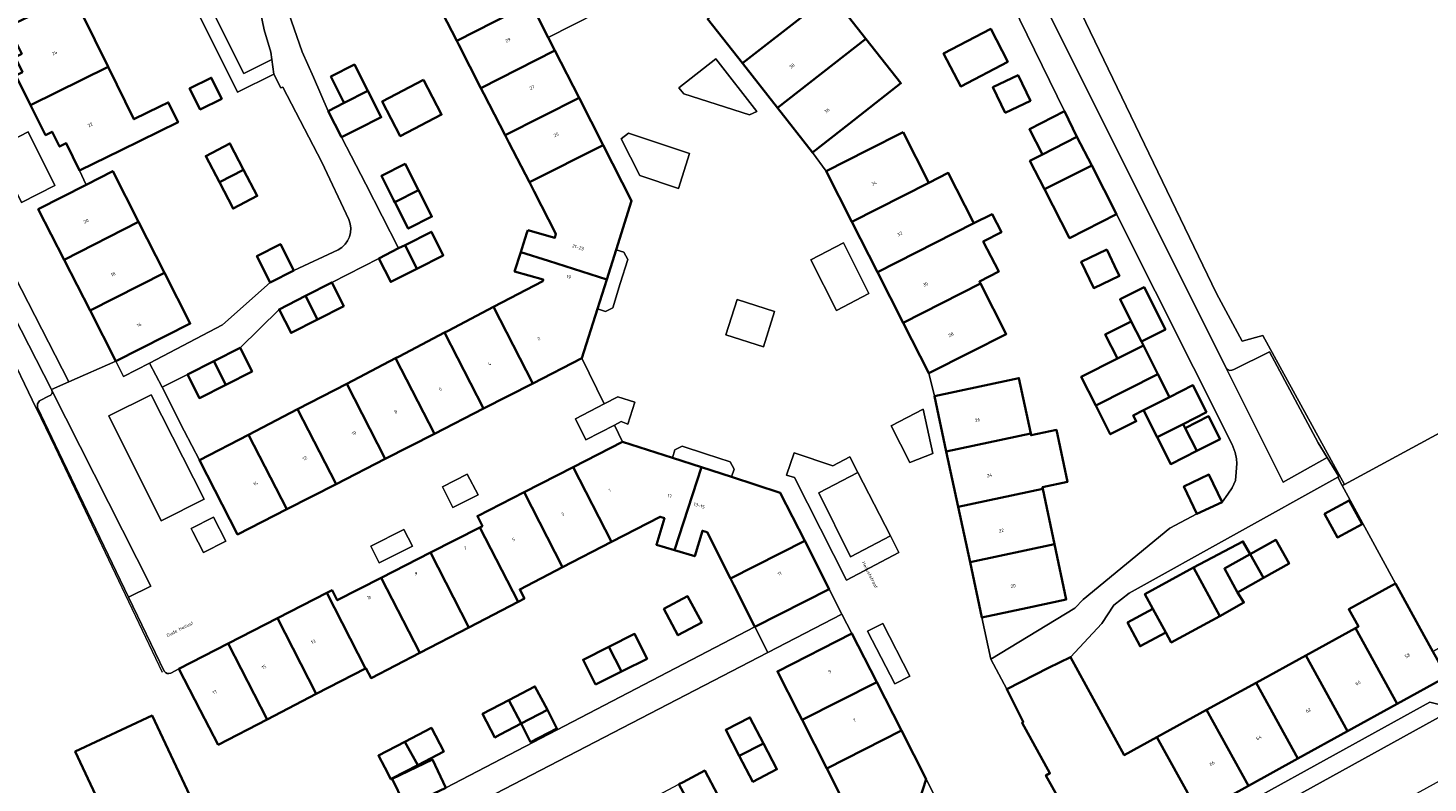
# Model space of a CAD drawing. Header units: metres. Extents: x 197700 to 204338, y 317132 to 325229.
# Tile 286 of 656: x 200407 to 200557, y 318964 to 319046. Entities that reach past the tile are written whole.
import ezdxf
from ezdxf.enums import TextEntityAlignment as Align

# ---------------------------------------------------------------- set-up
doc = ezdxf.new("R2010")
doc.units = ezdxf.units.M
for name, color, linetype, lineweight in [('B-WE-GR-BEPLANTING_CULTUUR_BODEMBEDEKKER-GV', 90, 'Continuous', 18), ('B-WE-GR-BEPLANTING_CULTUUR_BOSPLANTSOEN-GV', 90, 'Continuous', 18), ('B-WE-GR-BEPLANTING_CULTUUR_HEESTERS-GV', 90, 'Continuous', 18), ('B-WE-GR-BEPLANTING_CULTUUR_ROOS-GV', 90, 'Continuous', 18), ('B-WE-IE-TERREINAFSCHEIDING_KUNSTMATIG_HEKWERK-G', 20, 'IE-TERREINAFSCHEIDING-KUNSTMATIG', 18), ('B-WE-OG-BEBOUWING-GV', 7, 'Continuous', 35), ('B-WE-OG-BEBOUWING-T18', 10, 'Continuous', 18), ('B-WE-OG-TERREIN_CULTUURSCHEIDING-GV', 7, 'Continuous', 18), ('B-WE-OG-TERREIN_ERF-GV', 7, 'Continuous', 18), ('B-WE-OG-TOPOGRAFIE-T18', 10, 'Continuous', 18), ('B-WE-VH-VERHARDING_ASFALT-GV', 252, 'Continuous', 18), ('B-WE-VH-VERHARDING_BETONSTRAATSTEEN-GV', 252, 'Continuous', 18), ('B-WE-VH-VERHARDING_OPEN-GV', 252, 'Continuous', 18), ('B-WE-VH-VERHARDING_TEGEL-GV', 252, 'Continuous', 18)]:
    doc.layers.add(name, color=color, linetype=linetype, lineweight=lineweight)
doc.styles.add('NLCS-ISO-M200-T18', font='NLCS-ISO.ttf', dxfattribs={"height": 0.36})
doc.linetypes.add('IE-TERREINAFSCHEIDING-KUNSTMATIG', pattern='A,4,[82,NLCS.SHX,S=0.75,R=90,X=0,Y=0],4,-2', length=10)

msp = doc.modelspace()

# ---------------------------------------------------------------- linework, layer by layer
at = {"layer": 'B-WE-GR-BEPLANTING_CULTUUR_BODEMBEDEKKER-GV'}
for points in [[(200481.712, 319012.627), (200485.745, 319011.336), (200486.956, 319015.121), (200482.923, 319016.412)], [(200444.422, 318988.065), (200447.989, 318989.869), (200447.086, 318991.654), (200443.519, 318989.85)]]:
    msp.add_lwpolyline(points, close=True, dxfattribs=at)
at = {"layer": 'B-WE-GR-BEPLANTING_CULTUUR_BOSPLANTSOEN-GV'}
msp.add_lwpolyline([(200409.171, 319006.714), (200396.86, 319030.732), (200394.422, 319035.486), (200393.418, 319037.446), (200393.396, 319037.49), (200392.529, 319039.244), (200387.717, 319048.976), (200386.717, 319048.51), (200396.322, 319027.905), (200398.029, 319024.243), (200404.199, 319011.667), (200407.523, 319004.73), (200407.674, 319004.802), (200407.653, 319005.191), (200407.901, 319005.494), (200408.941, 319006.05)], dxfattribs=at)
for points in [[(200408.941, 319006.05, 0.423899), (200409.223, 319006.612)], [(200409.223, 319006.612, 0.0625606), (200409.171, 319006.714)]]:
    msp.add_lwpolyline(points, format="xyb", dxfattribs=at)
at = {"layer": 'B-WE-GR-BEPLANTING_CULTUUR_HEESTERS-GV'}
for points in [[(200415.67, 319107.29), (200414.719, 319106.822), (200414.684, 319106.704), (200414.702, 319106.554), (200416.58, 319102.494), (200416.533, 319102.301), (200416.253, 319101.922), (200401.632, 319094.841), (200401.442, 319094.877), (200401.137, 319094.972), (200429.187, 319038.725), (200433.087, 319040.661), (200433.078, 319040.679), (200432.881, 319042.234)], [(200432.881, 319042.234), (200429.861, 319040.734), (200424.745, 319050.994), (200423.643, 319050.784), (200422.836, 319054.82), (200403.305, 319093.985), (200419.705, 319101.926), (200418.483, 319106.858)]]:
    msp.add_lwpolyline(points, dxfattribs=at)
for points in [[(200476.66, 319039.186), (200477.191, 319038.532), (200484.267, 319036.288), (200485.038, 319036.632), (200480.618, 319042.309)], [(200472.463, 319029.745), (200476.633, 319028.344), (200477.785, 319032.121), (200471.244, 319034.316), (200470.461, 319033.695)], [(200469.73, 319002.904), (200470.454, 319003.275), (200471.176, 319003.01), (200471.926, 319005.374), (200470.1, 319005.932), (200468.626, 319005.169), (200465.53, 319003.565), (200466.647, 319001.325)], [(200501.507, 318998.877), (200503.965, 318999.842), (200502.954, 319004.609), (200499.481, 319002.822)], [(200495.924, 318997.784), (200495.061, 318999.471), (200493.225, 318998.511), (200489.052, 318999.909), (200488.245, 318997.525), (200489.082, 318997.245), (200494.699, 318986.2), (200500.321, 318989.19), (200499.41, 318990.97), (200495.131, 318988.71), (200491.717, 318995.596)], [(200455.055, 318995.394), (200453.902, 318997.631), (200451.23, 318996.26), (200452.343, 318994.012)], [(200498.6, 318981.545), (200496.965, 318980.705), (200499.881, 318975.032), (200501.516, 318975.873)]]:
    msp.add_lwpolyline(points, close=True, dxfattribs=at)
at = {"layer": 'B-WE-GR-BEPLANTING_CULTUUR_ROOS-GV'}
msp.add_lwpolyline([(200424.381, 318991.406), (200425.527, 318989.199), (200427.91, 318990.402), (200426.607, 318992.972), (200424.189, 318991.78)], close=True, dxfattribs=at)
at = {"layer": 'B-WE-IE-TERREINAFSCHEIDING_KUNSTMATIG_HEKWERK-G'}
for points in [[(200396.322, 319027.905), (200398.029, 319024.243), (200404.199, 319011.667), (200407.523, 319004.73)], [(200548.255, 318996.509), (200571.341, 319009.038)], [(200407.523, 319004.73), (200409.521, 319000.561), (200421.066, 318976.307)], [(200547.548, 318997.304), (200548.025, 318996.384)], [(200548.025, 318996.384), (200548.255, 318996.509)], [(200548.025, 318996.384), (200553.741, 318985.843)]]:
    msp.add_lwpolyline(points, dxfattribs=at)
at = {"layer": 'B-WE-OG-BEBOUWING-GV'}
for points in [[(200453.641, 319051.123), (200450.152, 319049.345), (200452.762, 319044.258), (200460.733, 319048.32), (200458.138, 319053.414)], [(200479.752, 319046.638), (200483.515, 319041.834), (200490.74, 319047.493), (200487.01, 319052.321)], [(200415.018, 319050.91), (200406.777, 319046.885), (200404.525, 319045.784), (200405.982, 319042.861), (200405.251, 319042.501), (200406.055, 319040.882), (200405.334, 319040.535), (200406.93, 319037.332), (200415.255, 319041.456), (200412.389, 319047.274), (200415.19, 319048.653), (200415.947, 319049.026)], [(200487.277, 319037.03), (200496.784, 319044.473), (200493.027, 319049.251), (200492.799, 319049.07), (200492.781, 319049.092), (200490.74, 319047.493), (200483.515, 319041.834)], [(200455.371, 319039.172), (200463.328, 319043.227), (200462.614, 319044.627), (200460.733, 319048.32), (200452.762, 319044.258), (200452.985, 319043.823)], [(200496.784, 319044.473), (200487.277, 319037.03), (200491.04, 319032.226), (200494.976, 319035.309), (200498.358, 319037.958), (200500.549, 319039.685)], [(200512.051, 319041.991), (200510.201, 319045.539), (200505.131, 319042.895), (200506.981, 319039.348)], [(200457.981, 319034.086), (200465.923, 319038.133), (200463.328, 319043.227), (200455.371, 319039.172), (200455.683, 319038.564)], [(200415.255, 319041.456), (200406.93, 319037.332), (200408.537, 319034.107), (200409.244, 319034.46), (200410.046, 319032.866), (200410.751, 319033.242), (200412.197, 319030.298), (200416.685, 319032.502), (200422.785, 319035.497), (200421.732, 319037.634), (200420.834, 319037.192), (200418.034, 319035.813)], [(200443.202, 319038.863), (200441.765, 319041.693), (200439.224, 319040.403), (200440.53, 319037.83), (200440.66, 319037.573)], [(200427.488, 319038.026), (200426.356, 319040.289), (200424.036, 319039.129), (200425.167, 319036.866)], [(200449.177, 319040.045), (200444.745, 319037.733), (200446.694, 319033.997), (200451.126, 319036.31)], [(200511.763, 319036.506), (200514.465, 319037.798), (200513.15, 319040.547), (200510.448, 319039.255)], [(200442.097, 319034.743), (200444.638, 319036.033), (200443.202, 319038.863), (200440.66, 319037.573), (200438.943, 319036.701), (200440.38, 319033.871)], [(200465.923, 319038.133), (200457.981, 319034.086), (200458.382, 319033.305), (200460.576, 319029.028), (200468.518, 319033.04)], [(200515.762, 319032.019), (200519.482, 319033.923), (200518.138, 319036.677), (200514.372, 319034.736)], [(200500.772, 319034.425), (200496.961, 319032.488), (200492.503, 319030.222), (200495.268, 319024.783), (200503.56, 319028.973)], [(200515.984, 319028.294), (200521.067, 319030.826), (200519.482, 319033.923), (200515.762, 319032.019), (200514.427, 319031.336)], [(200427.232, 319029.026), (200429.841, 319030.382), (200428.373, 319033.208), (200425.764, 319031.852)], [(200460.408, 319023.869), (200460.319, 319023.595), (200459.757, 319021.855), (200459.649, 319021.523), (200462.621, 319020.561), (200468.913, 319018.576), (200469.915, 319021.751), (200471.581, 319027.028), (200468.518, 319033.04), (200460.576, 319029.028), (200461.08, 319028.045), (200463.43, 319023.465), (200463.317, 319023.059)], [(200448.653, 319028.172), (200447.209, 319031.013), (200444.669, 319029.722), (200446.013, 319027.078), (200446.114, 319026.88)], [(200521.067, 319030.826), (200515.984, 319028.294), (200518.683, 319023.019), (200523.738, 319025.606)], [(200410.531, 319020.678), (200418.538, 319024.764), (200415.762, 319030.227), (200412.9, 319028.766), (200407.746, 319026.136)], [(200429.841, 319030.382), (200427.232, 319029.026), (200428.7, 319026.201), (200431.309, 319027.556)], [(200498.032, 319019.345), (200508.401, 319024.615), (200508.318, 319024.778), (200505.63, 319030.032), (200503.56, 319028.973), (200495.268, 319024.783)], [(200448.653, 319028.172), (200446.114, 319026.88), (200447.558, 319024.039), (200450.098, 319025.33)], [(200508.401, 319024.615), (200498.032, 319019.345), (200500.797, 319013.906), (200509.096, 319018.125), (200508.982, 319018.349), (200511.062, 319019.412), (200509.406, 319022.65), (200511.357, 319023.648), (200510.352, 319025.613)], [(200418.538, 319024.764), (200410.531, 319020.678), (200413.317, 319015.22), (200421.313, 319019.301)], [(200447.204, 319022.274), (200448.49, 319019.731), (200451.321, 319021.161), (200450.036, 319023.705)], [(200432.711, 319018.239), (200435.237, 319019.519), (200433.791, 319022.374), (200431.264, 319021.094)], [(200444.373, 319020.843), (200445.658, 319018.3), (200448.49, 319019.731), (200447.204, 319022.274), (200446.512, 319021.924)], [(200458.97, 319019.425), (200462.065, 319018.564), (200462.012, 319018.372), (200456.727, 319015.61), (200460.941, 319007.375), (200466.232, 319010.083), (200467.911, 319015.401), (200468.913, 319018.576), (200462.621, 319020.561), (200459.649, 319021.523)], [(200522.681, 319021.786), (200519.937, 319020.471), (200521.295, 319017.636), (200524.04, 319018.952), (200523.807, 319019.439)], [(200421.313, 319019.301), (200413.317, 319015.22), (200416.102, 319009.762), (200424.1, 319013.815)], [(200436.486, 319016.803), (200437.784, 319014.266), (200440.616, 319015.714), (200439.318, 319018.252)], [(200509.096, 319018.125), (200500.797, 319013.906), (200503.561, 319008.468), (200508.018, 319010.734), (200511.874, 319012.695)], [(200525.316, 319014.056), (200526.411, 319011.891), (200528.999, 319013.197), (200526.698, 319017.747), (200524.111, 319016.439)], [(200437.784, 319014.266), (200436.486, 319016.803), (200433.655, 319015.355), (200434.953, 319012.818)], [(200455.65, 319004.668), (200460.941, 319007.375), (200456.727, 319015.61), (200451.845, 319013.058), (200451.46, 319012.857)], [(200446.193, 319010.104), (200450.359, 319001.961), (200455.65, 319004.668), (200451.46, 319012.857), (200446.558, 319010.295)], [(200523.836, 319010.067), (200526.621, 319011.474), (200526.411, 319011.891), (200525.316, 319014.056), (200522.532, 319012.648)], [(200526.621, 319011.474), (200523.836, 319010.067), (200519.936, 319008.096), (200521.5, 319005.001), (200528.185, 319008.379)], [(200427.919, 319007.232), (200426.627, 319009.772), (200423.802, 319008.336), (200425.094, 319005.795)], [(200426.627, 319009.772), (200427.919, 319007.232), (200430.744, 319008.668), (200429.452, 319011.208)], [(200446.193, 319010.104), (200440.925, 319007.351), (200445.069, 318999.254), (200450.359, 319001.961)], [(200529.436, 319005.903), (200528.185, 319008.379), (200521.5, 319005.001), (200523.064, 319001.906), (200525.852, 319003.315), (200525.535, 319003.943), (200526.628, 319004.496)], [(200440.925, 319007.351), (200435.653, 319004.607), (200439.778, 318996.546), (200445.069, 318999.254)], [(200514.509, 319001.994), (200513.242, 319007.95), (200509.04, 319007.048), (200504.146, 319005.998), (200505.425, 319000.044)], [(200533.419, 319004.28), (200531.955, 319007.176), (200529.436, 319005.903), (200526.628, 319004.496), (200528.096, 319001.59), (200530.9, 319003.007)], [(200434.487, 318993.839), (200439.778, 318996.546), (200435.653, 319004.607), (200430.381, 319001.864)], [(200531.117, 319002.576), (200532.364, 319000.11), (200534.883, 319001.383), (200533.637, 319003.849)], [(200514.509, 319001.994), (200505.425, 319000.044), (200506.703, 318994.09), (200515.793, 318996.042), (200515.759, 318996.203), (200518.456, 318996.777), (200517.266, 319002.375), (200514.551, 319001.798)], [(200530.9, 319003.007), (200528.096, 319001.59), (200529.56, 318998.693), (200532.364, 319000.11), (200531.117, 319002.576)], [(200434.487, 318993.839), (200430.381, 319001.864), (200425.09, 318999.11), (200429.197, 318991.132)], [(200469.425, 318990.336), (200474.631, 318993.034), (200475.111, 318992.875), (200474.246, 318990.022), (200476.203, 318989.429), (200479.089, 318998.361), (200475.966, 318999.37), (200470.608, 319001.101), (200465.306, 318998.384)], [(200464.137, 318987.596), (200469.425, 318990.336), (200465.306, 318998.384), (200460.005, 318995.668)], [(200490.195, 318990.433), (200487.571, 318995.62), (200482.335, 318997.312), (200479.089, 318998.361), (200476.203, 318989.429), (200478.365, 318988.773), (200479.198, 318991.521), (200479.694, 318991.356), (200482.198, 318986.388)], [(200535.084, 318994.617), (200533.683, 318997.569), (200530.991, 318996.292), (200532.392, 318993.339)], [(200460.052, 318984.223), (200459.539, 318985.213), (200464.137, 318987.596), (200460.005, 318995.668), (200454.988, 318993.097), (200455.535, 318992.029), (200455.252, 318991.884), (200459.357, 318983.863)], [(200517.06, 318990.085), (200515.793, 318996.042), (200506.703, 318994.09), (200507.982, 318988.136)], [(200550.145, 318992.246), (200548.758, 318994.783), (200546.112, 318993.336), (200547.499, 318990.8)], [(200455.252, 318991.884), (200449.948, 318989.173), (200454.068, 318981.122), (200459.357, 318983.863)], [(200482.198, 318986.388), (200482.567, 318985.655), (200484.828, 318981.195), (200492.819, 318985.247), (200490.195, 318990.433)], [(200532.015, 318987.587), (200534.862, 318982.334), (200537.448, 318983.792), (200536.766, 318984.893), (200535.336, 318987.451), (200538.104, 318988.999), (200537.332, 318990.382)], [(200539.534, 318986.44), (200542.303, 318987.988), (200540.873, 318990.547), (200538.104, 318988.999)], [(200448.779, 318978.381), (200454.068, 318981.122), (200449.948, 318989.173), (200444.644, 318986.461)], [(200509.261, 318982.182), (200514.149, 318983.232), (200518.327, 318984.13), (200517.06, 318990.085), (200507.982, 318988.136)], [(200536.766, 318984.893), (200539.534, 318986.44), (200538.104, 318988.999), (200535.336, 318987.451)], [(200529.039, 318980.589), (200529.631, 318979.498), (200534.862, 318982.334), (200532.015, 318987.587), (200526.793, 318984.701), (200527.653, 318983.115)], [(200438.79, 318984.826), (200442.95, 318976.699), (200443.004, 318976.727), (200443.551, 318975.672), (200448.779, 318978.381), (200444.644, 318986.461), (200439.914, 318984.042), (200439.362, 318985.119)], [(200556.841, 318980.221), (200553.741, 318985.843), (200548.721, 318983.083), (200549.75, 318981.211), (200549.434, 318981.037), (200553.921, 318972.902), (200559.255, 318975.843), (200557.776, 318978.525)], [(200442.95, 318976.699), (200438.79, 318984.826), (200433.489, 318982.11), (200437.662, 318973.957)], [(200479.123, 318981.641), (200477.605, 318984.477), (200475.044, 318983.107), (200476.562, 318980.271)], [(200529.039, 318980.589), (200527.653, 318983.115), (200524.934, 318981.641), (200526.279, 318979.093)], [(200432.374, 318971.216), (200437.662, 318973.957), (200433.489, 318982.11), (200428.189, 318979.394)], [(200470.633, 318976.443), (200473.242, 318977.753), (200471.9, 318980.425), (200469.132, 318979.036), (200470.474, 318976.363)], [(200489.527, 318971.938), (200489.916, 318971.17), (200497.938, 318975.245), (200495.279, 318980.481), (200487.257, 318976.393)], [(200549.434, 318981.037), (200544.097, 318978.104), (200548.587, 318969.961), (200553.921, 318972.902)], [(200427.09, 318968.476), (200432.374, 318971.216), (200428.189, 318979.394), (200422.888, 318976.678), (200425.168, 318972.228)], [(200467.706, 318974.973), (200470.474, 318976.363), (200469.132, 318979.036), (200466.364, 318977.646)], [(200521.52, 318956.543), (200531.945, 318962.302), (200528.084, 318969.303), (200524.572, 318967.373), (200518.768, 318977.932), (200516.43, 318976.753), (200511.931, 318974.483), (200513.709, 318970.958), (200513.585, 318970.848), (200516.572, 318965.427), (200516.141, 318965.189), (200517.497, 318962.747), (200517.932, 318963.005)], [(200544.097, 318978.104), (200538.759, 318975.17), (200543.254, 318967.02), (200548.587, 318969.961)], [(200500.598, 318970.009), (200497.938, 318975.245), (200489.916, 318971.17), (200492.572, 318965.934)], [(200538.759, 318975.17), (200533.421, 318972.236), (200537.92, 318964.079), (200543.254, 318967.02)], [(200462.512, 318972.235), (200461.183, 318974.779), (200458.362, 318973.306), (200459.69, 318970.762)], [(200459.69, 318970.762), (200458.362, 318973.306), (200455.541, 318971.833), (200456.869, 318969.289), (200457.45, 318969.592)], [(200462.512, 318972.235), (200459.69, 318970.762), (200460.715, 318968.783), (200463.549, 318970.251)], [(200528.084, 318969.303), (200531.945, 318962.302), (200532.587, 318961.138), (200537.92, 318964.079), (200533.421, 318972.236)], [(200411.733, 318967.755), (200417.217, 318956.085), (200425.475, 318959.966), (200419.992, 318971.635)], [(200485.755, 318968.643), (200484.302, 318971.431), (200481.709, 318970.081), (200483.162, 318967.292)], [(200448.59, 318966.304), (200451.372, 318967.76), (200450.04, 318970.303), (200447.194, 318968.812)], [(200503.257, 318964.774), (200500.598, 318970.009), (200492.572, 318965.934), (200495.102, 318960.947), (200495.025, 318960.698), (200492.308, 318961.562), (200491.553, 318959.185), (200500.505, 318956.284), (200501.602, 318959.667)], [(200448.59, 318966.304), (200447.194, 318968.812), (200444.348, 318967.322), (200445.013, 318966.051), (200445.679, 318964.78), (200445.801, 318964.843)], [(200485.755, 318968.643), (200483.162, 318967.292), (200484.615, 318964.503), (200487.208, 318965.855)], [(200447.263, 318961.803), (200451.584, 318963.866), (200450.14, 318966.889), (200445.815, 318964.816), (200447.061, 318962.225)], [(200478.073, 318961.598), (200480.843, 318963.063), (200479.443, 318965.711), (200477.115, 318964.479), (200476.672, 318964.245)]]:
    msp.add_lwpolyline(points, close=True, dxfattribs=at)
at = {"layer": 'B-WE-OG-TERREIN_CULTUURSCHEIDING-GV'}
for points in [[(200594.118, 319034.19), (200590.833, 319048.212), (200588.854, 319056.549), (200588.718, 319056.517), (200560.536, 319049.973), (200559.312, 319055.005), (200558.594, 319058.003), (200535.512, 319052.708), (200535.053, 319053.907), (200527.061, 319074.801), (200524.653, 319081.097), (200507.947, 319072.648), (200507.821, 319072.436), (200534.477, 319017.058), (200537.267, 319011.938), (200539.483, 319012.524), (200548.255, 318996.509), (200571.341, 319009.038), (200566.565, 319018.381), (200564.207, 319022.994), (200564.174, 319023.126), (200593.918, 319034.116)], [(200424.745, 319050.994), (200429.861, 319040.734), (200432.881, 319042.234), (200432.78, 319043.028), (200432.06, 319045.422), (200430.765, 319051.699), (200430.535, 319052.005), (200430.158, 319052.066), (200428.738, 319051.756)]]:
    msp.add_lwpolyline(points, close=True, dxfattribs=at)
at = {"layer": 'B-WE-OG-TERREIN_ERF-GV'}
for points in [[(200441.165, 319025.024), (200438.25, 319031.199), (200434.054, 319039.278), (200433.842, 319039.199), (200433.087, 319040.661), (200429.187, 319038.725), (200401.137, 319094.972), (200399.19, 319099.185), (200399.055, 319099.118), (200396.544, 319104.213), (200409.675, 319110.708), (200408.419, 319113.266), (200411.287, 319114.674), (200412.542, 319112.116), (200415, 319113.294), (200410.876, 319121.773), (200406.38, 319119.579)], [(200548.255, 318996.509), (200539.483, 319012.524), (200537.267, 319011.938), (200534.477, 319017.058), (200507.821, 319072.436), (200506.519, 319070.239), (200506.475, 319069.488), (200506.46, 319068.971), (200506.557, 319068.279), (200509.986, 319060.182), (200535.55, 319008.959)], [(200493.027, 319049.251), (200496.784, 319044.473), (200500.549, 319039.685), (200498.358, 319037.958), (200494.976, 319035.309), (200491.04, 319032.226), (200492.503, 319030.222), (200496.961, 319032.488), (200500.772, 319034.425), (200503.56, 319028.973), (200505.63, 319030.032), (200508.318, 319024.778), (200508.401, 319024.615), (200510.352, 319025.613), (200511.357, 319023.648), (200509.406, 319022.65), (200511.062, 319019.412), (200508.982, 319018.349), (200509.096, 319018.125), (200511.874, 319012.695), (200508.018, 319010.734), (200503.561, 319008.468), (200504.146, 319005.998), (200509.04, 319007.048), (200513.242, 319007.95), (200514.509, 319001.994), (200514.551, 319001.798), (200517.266, 319002.375), (200518.456, 318996.777), (200515.759, 318996.203), (200515.793, 318996.042), (200517.06, 318990.085), (200518.327, 318984.13), (200514.149, 318983.232), (200509.261, 318982.182), (200510.205, 318977.688), (200519.245, 318983.204), (200520.131, 318984.138), (200529.461, 318991.815), (200532.392, 318993.339), (200530.991, 318996.292), (200533.683, 318997.569), (200535.084, 318994.617), (200535.727, 318995.48), (200536.169, 318996.145), (200536.519, 318996.929), (200536.605, 318997.838), (200536.662, 318998.751), (200536.655, 318999.253), (200536.506, 318999.93), (200536.167, 319000.791), (200523.738, 319025.606), (200518.683, 319023.019), (200515.984, 319028.294), (200514.427, 319031.336), (200515.762, 319032.019), (200514.372, 319034.736), (200518.138, 319036.677), (200510.092, 319053.164)], [(200434.435, 319048.022), (200436.154, 319043.057), (200437.367, 319040.34), (200438.943, 319036.701), (200440.66, 319037.573), (200440.53, 319037.83), (200439.224, 319040.403), (200441.765, 319041.693), (200443.202, 319038.863), (200444.638, 319036.033), (200442.097, 319034.743), (200440.38, 319033.871), (200442.971, 319028.827), (200446.512, 319021.924), (200447.204, 319022.274), (200450.036, 319023.705), (200451.321, 319021.161), (200448.49, 319019.731), (200445.658, 319018.3), (200444.373, 319020.843), (200439.318, 319018.252), (200440.616, 319015.714), (200437.784, 319014.266), (200434.953, 319012.818), (200433.655, 319015.355), (200429.452, 319011.208), (200430.744, 319008.668), (200427.919, 319007.232), (200425.094, 319005.795), (200423.802, 319008.336), (200421.068, 319006.969), (200423.429, 319002.282), (200425.09, 318999.11), (200430.381, 319001.864), (200435.653, 319004.607), (200440.925, 319007.351), (200446.193, 319010.104), (200446.558, 319010.295), (200451.46, 319012.857), (200451.845, 319013.058), (200456.727, 319015.61), (200462.012, 319018.372), (200462.065, 319018.564), (200458.97, 319019.425), (200459.649, 319021.523), (200459.757, 319021.855), (200460.319, 319023.595), (200460.408, 319023.869), (200463.317, 319023.059), (200463.43, 319023.465), (200461.08, 319028.045), (200460.576, 319029.028), (200458.382, 319033.305), (200457.981, 319034.086), (200455.683, 319038.564), (200455.371, 319039.172), (200452.985, 319043.823), (200452.762, 319044.258), (200450.152, 319049.345)], [(200412.389, 319047.274), (200415.255, 319041.456), (200418.034, 319035.813), (200420.834, 319037.192), (200421.732, 319037.634), (200422.785, 319035.497), (200416.685, 319032.502), (200412.197, 319030.298), (200412.9, 319028.766), (200415.762, 319030.227), (200418.538, 319024.764), (200421.313, 319019.301), (200424.1, 319013.815), (200416.102, 319009.762), (200416.913, 319008.123), (200419.712, 319009.57), (200427.581, 319013.698), (200432.711, 319018.239), (200431.264, 319021.094), (200433.791, 319022.374), (200435.237, 319019.519), (200440.009, 319021.753)], [(200421.288, 318976.411), (200417.464, 318984.386), (200409.976, 319000), (200407.674, 319004.802), (200407.523, 319004.73), (200404.199, 319011.667)], [(200536.344, 319008.874), (200540.197, 319010.798), (200545.439, 319000.992), (200546.408, 318999.392), (200547.64, 318997.355), (200547.548, 318997.304), (200548.025, 318996.384), (200548.255, 318996.509)], [(200447.061, 318962.225), (200445.815, 318964.816), (200450.14, 318966.889), (200451.584, 318963.866), (200484.828, 318981.195), (200482.567, 318985.655), (200482.198, 318986.388), (200479.694, 318991.356), (200479.198, 318991.521), (200478.365, 318988.773), (200476.203, 318989.429), (200474.246, 318990.022), (200475.111, 318992.875), (200474.631, 318993.034), (200469.425, 318990.336), (200464.137, 318987.596), (200459.539, 318985.213), (200460.052, 318984.223), (200459.357, 318983.863), (200454.068, 318981.122), (200448.779, 318978.381), (200443.551, 318975.672), (200443.004, 318976.727), (200442.95, 318976.699), (200437.662, 318973.957), (200432.374, 318971.216), (200427.09, 318968.476), (200425.168, 318972.228), (200422.888, 318976.678), (200421.998, 318976.204)], [(200495.102, 318960.947), (200492.572, 318965.934), (200489.916, 318971.17), (200489.527, 318971.938), (200487.257, 318976.393), (200495.279, 318980.481), (200494.193, 318982.559), (200486.231, 318978.426), (200435.38, 318952.035)]]:
    msp.add_lwpolyline(points, dxfattribs=at)
for points in [[(200512.051, 319041.991), (200506.981, 319039.348), (200505.131, 319042.895), (200510.201, 319045.539)], [(200427.488, 319038.026), (200425.167, 319036.866), (200424.036, 319039.129), (200426.356, 319040.289)], [(200449.177, 319040.045), (200451.126, 319036.31), (200446.694, 319033.997), (200444.745, 319037.733)], [(200511.763, 319036.506), (200510.448, 319039.255), (200513.15, 319040.547), (200514.465, 319037.798)], [(200427.232, 319029.026), (200425.764, 319031.852), (200428.373, 319033.208), (200429.841, 319030.382), (200431.309, 319027.556), (200428.7, 319026.201)], [(200444.669, 319029.722), (200447.209, 319031.013), (200448.653, 319028.172), (200450.098, 319025.33), (200447.558, 319024.039), (200446.114, 319026.88), (200446.013, 319027.078)], [(200469.915, 319021.751), (200468.913, 319018.576), (200467.911, 319015.401), (200468.764, 319015.124), (200469.545, 319015.53), (200470.36, 319018.129), (200471.173, 319020.723), (200470.743, 319021.496)], [(200523.807, 319019.439), (200524.04, 319018.952), (200521.295, 319017.636), (200519.937, 319020.471), (200522.681, 319021.786)], [(200523.836, 319010.067), (200522.532, 319012.648), (200525.316, 319014.056), (200524.111, 319016.439), (200526.698, 319017.747), (200528.999, 319013.197), (200526.411, 319011.891), (200526.621, 319011.474), (200528.185, 319008.379), (200529.436, 319005.903), (200531.955, 319007.176), (200533.419, 319004.28), (200530.9, 319003.007), (200531.117, 319002.576), (200533.637, 319003.849), (200534.883, 319001.383), (200532.364, 319000.11), (200529.56, 318998.693), (200528.096, 319001.59), (200526.628, 319004.496), (200525.535, 319003.943), (200525.852, 319003.315), (200523.064, 319001.906), (200521.5, 319005.001), (200519.936, 319008.096)], [(200482.335, 318997.312), (200482.596, 318998.16), (200482.179, 318998.936), (200479.528, 318999.799), (200477.025, 319000.613), (200476.216, 319000.224), (200475.966, 318999.37), (200479.089, 318998.361)], [(200544.097, 318978.104), (200549.434, 318981.037), (200549.75, 318981.211), (200548.721, 318983.083), (200553.741, 318985.843), (200548.025, 318996.384), (200547.548, 318997.304), (200525.111, 318984.793), (200523.46, 318983.521), (200522.141, 318981.542), (200518.768, 318977.932), (200524.572, 318967.373), (200528.084, 318969.303), (200533.421, 318972.236), (200538.759, 318975.17)], [(200550.145, 318992.246), (200547.499, 318990.8), (200546.112, 318993.336), (200548.758, 318994.783)], [(200538.104, 318988.999), (200540.873, 318990.547), (200542.303, 318987.988), (200539.534, 318986.44), (200536.766, 318984.893), (200537.448, 318983.792), (200534.862, 318982.334), (200529.631, 318979.498), (200529.039, 318980.589), (200526.279, 318979.093), (200524.934, 318981.641), (200527.653, 318983.115), (200526.793, 318984.701), (200532.015, 318987.587), (200537.332, 318990.382)], [(200479.123, 318981.641), (200476.562, 318980.271), (200475.044, 318983.107), (200477.605, 318984.477)], [(200492.819, 318985.247), (200484.828, 318981.195), (200486.231, 318978.426), (200494.193, 318982.559)], [(200486.231, 318978.426), (200484.828, 318981.195), (200451.584, 318963.866), (200447.263, 318961.803), (200431.994, 318953.671), (200438.153, 318940.964), (200442.171, 318932.591), (200447.232, 318921.979), (200450.003, 318923.4), (200445.903, 318931.417), (200435.38, 318952.035)], [(200469.132, 318979.036), (200471.9, 318980.425), (200473.242, 318977.753), (200470.633, 318976.443), (200470.474, 318976.363), (200467.706, 318974.973), (200466.364, 318977.646)], [(200458.362, 318973.306), (200461.183, 318974.779), (200462.512, 318972.235), (200463.549, 318970.251), (200460.715, 318968.783), (200459.69, 318970.762), (200457.45, 318969.592), (200456.869, 318969.289), (200455.541, 318971.833)], [(200411.733, 318967.755), (200419.992, 318971.635), (200425.475, 318959.966), (200417.217, 318956.085)], [(200483.162, 318967.292), (200481.709, 318970.081), (200484.302, 318971.431), (200485.755, 318968.643), (200487.208, 318965.855), (200484.615, 318964.503)], [(200447.194, 318968.812), (200450.04, 318970.303), (200451.372, 318967.76), (200448.59, 318966.304), (200445.801, 318964.843), (200445.679, 318964.78), (200445.013, 318966.051), (200444.348, 318967.322)], [(200452.913, 318917.681), (200501.132, 318945.103), (200505.862, 318959.667), (200503.257, 318964.774), (200501.602, 318959.667), (200500.505, 318956.284), (200499.49, 318953.151), (200497.754, 318947.795), (200492.528, 318945.13), (200487.302, 318942.466), (200482.076, 318939.801), (200480.981, 318941.934), (200475.771, 318939.282), (200470.561, 318936.63), (200465.352, 318933.979), (200466.452, 318931.835), (200460.969, 318929.023), (200455.486, 318926.212), (200450.003, 318923.4)], [(200478.073, 318961.598), (200475.303, 318960.132), (200473.902, 318962.779), (200476.672, 318964.245), (200477.115, 318964.479), (200479.443, 318965.711), (200480.843, 318963.063)]]:
    msp.add_lwpolyline(points, close=True, dxfattribs=at)
for points in [[(200440.009, 319021.753, 0.3848237), (200441.165, 319025.024)], [(200535.55, 319008.959, 0.3409127), (200536.344, 319008.874)], [(200421.998, 318976.204, -0.4102986), (200421.288, 318976.411)]]:
    msp.add_lwpolyline(points, format="xyb", dxfattribs=at)
at = {"layer": 'B-WE-VH-VERHARDING_ASFALT-GV'}
for points in [[(200426.098, 319066.574), (200425.613, 319066.462), (200428.738, 319051.756), (200430.158, 319052.066), (200430.535, 319052.005), (200430.765, 319051.699), (200432.06, 319045.422), (200432.78, 319043.028), (200432.881, 319042.234), (200433.078, 319040.679), (200433.087, 319040.661), (200433.842, 319039.199), (200434.054, 319039.278), (200438.25, 319031.199), (200441.165, 319025.024)], [(200510.092, 319053.164), (200518.138, 319036.677), (200519.482, 319033.923), (200521.067, 319030.826), (200523.738, 319025.606), (200536.167, 319000.791), (200536.506, 318999.93), (200536.655, 318999.253), (200536.662, 318998.751), (200536.605, 318997.838), (200536.519, 318996.929), (200536.169, 318996.145), (200535.727, 318995.48), (200535.084, 318994.617), (200532.392, 318993.339), (200529.461, 318991.815), (200520.131, 318984.138), (200519.245, 318983.204), (200510.205, 318977.688), (200511.931, 318974.483), (200516.43, 318976.753), (200518.768, 318977.932), (200522.141, 318981.542), (200523.46, 318983.521), (200525.111, 318984.793), (200547.548, 318997.304), (200547.64, 318997.355), (200546.408, 318999.392), (200541.649, 318996.738), (200535.55, 319008.959), (200509.986, 319060.182)], [(200440.009, 319021.753), (200435.237, 319019.519), (200432.711, 319018.239), (200427.581, 319013.698), (200419.712, 319009.57), (200421.068, 319006.969), (200423.802, 319008.336), (200426.627, 319009.772), (200429.452, 319011.208), (200433.655, 319015.355), (200436.486, 319016.803), (200439.318, 319018.252), (200444.373, 319020.843), (200446.512, 319021.924), (200442.971, 319028.827), (200440.38, 319033.871), (200438.943, 319036.701), (200437.367, 319040.34), (200436.154, 319043.057), (200434.435, 319048.022)]]:
    msp.add_lwpolyline(points, dxfattribs=at)
msp.add_lwpolyline([(200441.165, 319025.024, -0.3848237), (200440.009, 319021.753)], format="xyb", dxfattribs=at)
at = {"layer": 'B-WE-VH-VERHARDING_BETONSTRAATSTEEN-GV'}
for points in [[(200460.733, 319048.32), (200462.614, 319044.627), (200475.99, 319051.442)], [(200475.99, 319051.442), (200462.614, 319044.627), (200463.328, 319043.227), (200465.923, 319038.133), (200468.518, 319033.04), (200471.581, 319027.028), (200469.915, 319021.751), (200470.743, 319021.496), (200471.173, 319020.723), (200470.36, 319018.129), (200469.545, 319015.53), (200468.764, 319015.124), (200467.911, 319015.401), (200466.232, 319010.083), (200468.626, 319005.169), (200470.1, 319005.932), (200471.926, 319005.374), (200471.176, 319003.01), (200470.454, 319003.275), (200469.73, 319002.904), (200470.608, 319001.101), (200475.966, 318999.37), (200476.216, 319000.224), (200477.025, 319000.613), (200479.528, 318999.799), (200482.179, 318998.936), (200482.596, 318998.16), (200482.335, 318997.312), (200487.571, 318995.62), (200490.195, 318990.433), (200492.819, 318985.247), (200494.193, 318982.559), (200495.279, 318980.481), (200497.938, 318975.245), (200500.598, 318970.009), (200503.257, 318964.774), (200505.862, 318959.667)], [(200517.497, 318962.747), (200516.141, 318965.189), (200516.572, 318965.427), (200513.585, 318970.848), (200513.709, 318970.958), (200511.931, 318974.483), (200510.205, 318977.688), (200509.261, 318982.182), (200507.982, 318988.136), (200506.703, 318994.09), (200505.425, 319000.044), (200504.146, 319005.998), (200503.561, 319008.468), (200500.797, 319013.906), (200498.032, 319019.345), (200495.268, 319024.783), (200492.503, 319030.222), (200491.04, 319032.226), (200487.277, 319037.03), (200483.515, 319041.834), (200479.752, 319046.638)], [(200398.604, 319031.755), (200411.053, 319007.542), (200416.102, 319009.762), (200413.317, 319015.22), (200410.531, 319020.678), (200407.746, 319026.136), (200412.9, 319028.766), (200412.197, 319030.298), (200410.751, 319033.242), (200410.046, 319032.866), (200409.244, 319034.46), (200408.537, 319034.107), (200406.93, 319037.332), (200405.334, 319040.535)], [(200421.998, 318976.204), (200422.888, 318976.678), (200428.189, 318979.394), (200433.489, 318982.11), (200438.79, 318984.826), (200439.362, 318985.119), (200439.914, 318984.042), (200444.644, 318986.461), (200449.948, 318989.173), (200455.252, 318991.884), (200455.535, 318992.029), (200454.988, 318993.097), (200460.005, 318995.668), (200465.306, 318998.384), (200470.608, 319001.101), (200469.73, 319002.904), (200466.647, 319001.325), (200465.53, 319003.565), (200468.626, 319005.169), (200466.232, 319010.083), (200460.941, 319007.375), (200455.65, 319004.668), (200450.359, 319001.961), (200445.069, 318999.254), (200439.778, 318996.546), (200434.487, 318993.839), (200429.197, 318991.132), (200425.09, 318999.11), (200423.429, 319002.282), (200421.068, 319006.969), (200419.712, 319009.57), (200416.913, 319008.123), (200416.102, 319009.762), (200411.053, 319007.542), (200409.171, 319006.714)], [(200409.223, 319006.612), (200419.877, 318985.578), (200417.464, 318984.386), (200421.288, 318976.411)]]:
    msp.add_lwpolyline(points, dxfattribs=at)
for points in [[(200476.66, 319039.186), (200480.618, 319042.309), (200485.038, 319036.632), (200484.267, 319036.288), (200477.191, 319038.532)], [(200403.116, 319032.638), (200406.667, 319034.467), (200409.526, 319028.699), (200405.964, 319026.87)], [(200472.463, 319029.745), (200470.461, 319033.695), (200471.244, 319034.316), (200477.785, 319032.121), (200476.633, 319028.344)], [(200493.599, 319015.244), (200490.869, 319020.692), (200494.355, 319022.524), (200497.085, 319017.076)], [(200481.712, 319012.627), (200482.923, 319016.412), (200486.956, 319015.121), (200485.745, 319011.336)], [(200553.741, 318985.843), (200556.841, 318980.221), (200557.776, 318978.525), (200570.934, 318985.809), (200573.297, 318987.264), (200576.559, 318989.05), (200570.383, 319001.177), (200574.017, 319003.231), (200571.341, 319009.038), (200548.255, 318996.509), (200548.025, 318996.384)], [(200420.976, 318992.603), (200415.356, 319003.91), (200419.907, 319006.156), (200425.61, 318994.937)], [(200503.965, 318999.842), (200501.507, 318998.877), (200499.481, 319002.822), (200502.954, 319004.609)], [(200495.924, 318997.784), (200499.41, 318990.97), (200500.321, 318989.19), (200494.699, 318986.2), (200489.082, 318997.245), (200488.245, 318997.525), (200489.052, 318999.909), (200493.225, 318998.511), (200495.061, 318999.471)], [(200455.055, 318995.394), (200452.343, 318994.012), (200451.23, 318996.26), (200453.902, 318997.631)], [(200426.607, 318992.972), (200427.91, 318990.402), (200425.527, 318989.199), (200424.381, 318991.406), (200424.189, 318991.78)], [(200444.422, 318988.065), (200443.519, 318989.85), (200447.086, 318991.654), (200447.989, 318989.869)], [(200498.6, 318981.545), (200501.516, 318975.873), (200499.881, 318975.032), (200496.965, 318980.705)], [(200577.002, 318981.713), (200560.136, 318972.403), (200527.003, 318954.107), (200525.859, 318953.45), (200528.741, 318948.225), (200579.873, 318976.421)], [(200560.136, 318972.403), (200557.427, 318973.068), (200527.928, 318956.802), (200527.003, 318954.107)]]:
    msp.add_lwpolyline(points, close=True, dxfattribs=at)
for points in [[(200409.171, 319006.714, -0.0625606), (200409.223, 319006.612)], [(200421.288, 318976.411, 0.4102986), (200421.998, 318976.204)]]:
    msp.add_lwpolyline(points, format="xyb", dxfattribs=at)
at = {"layer": 'B-WE-VH-VERHARDING_OPEN-GV'}
for points in [[(200403.116, 319032.638), (200405.964, 319026.87), (200409.526, 319028.699), (200406.667, 319034.467)], [(200396.86, 319030.732), (200409.171, 319006.714), (200411.053, 319007.542), (200398.604, 319031.755)], [(200493.599, 319015.244), (200497.085, 319017.076), (200494.355, 319022.524), (200490.869, 319020.692)], [(200420.976, 318992.603), (200425.61, 318994.937), (200419.907, 319006.156), (200415.356, 319003.91)], [(200499.41, 318990.97), (200495.924, 318997.784), (200491.717, 318995.596), (200495.131, 318988.71)]]:
    msp.add_lwpolyline(points, close=True, dxfattribs=at)
for points in [[(200546.408, 318999.392), (200545.439, 319000.992), (200540.197, 319010.798), (200536.344, 319008.874)], [(200535.55, 319008.959), (200541.649, 318996.738), (200546.408, 318999.392)], [(200408.941, 319006.05), (200407.901, 319005.494), (200407.653, 319005.191), (200407.674, 319004.802), (200409.976, 319000), (200417.464, 318984.386), (200419.877, 318985.578), (200409.223, 319006.612)]]:
    msp.add_lwpolyline(points, dxfattribs=at)
for points in [[(200536.344, 319008.874, -0.3409127), (200535.55, 319008.959)], [(200409.223, 319006.612, -0.423899), (200408.941, 319006.05)]]:
    msp.add_lwpolyline(points, format="xyb", dxfattribs=at)
at = {"layer": 'B-WE-VH-VERHARDING_TEGEL-GV'}
msp.add_lwpolyline([(200524.965, 318952.97), (200525.859, 318953.45), (200524.889, 318955.175), (200527.928, 318956.802), (200557.427, 318973.068), (200560.136, 318972.403), (200577.002, 318981.713), (200575.495, 318984.418), (200572.586, 318982.798), (200570.934, 318985.809), (200557.776, 318978.525), (200559.255, 318975.843), (200553.921, 318972.902), (200548.587, 318969.961), (200543.254, 318967.02), (200537.92, 318964.079), (200532.587, 318961.138), (200531.945, 318962.302)], dxfattribs=at)

# ---------------------------------------------------------------- texts
at = {"layer": 'B-WE-OG-BEBOUWING-T18', "style": 'NLCS-ISO-M200-T18'}
for s, rotation, p in [('29', 26.9, (200458.275, 319044.334)), ('24', 26.4, (200409.493, 319042.953)), ('38', 38, (200488.821, 319041.546)), ('27', 27, (200460.87, 319039.239)), ('36', 38, (200492.58, 319036.747)), ('22', 26.7, (200413.342, 319035.215)), ('25', 27, (200463.465, 319034.146)), ('34', 26.9, (200497.654, 319028.916)), ('20', 27, (200412.893, 319024.849)), ('32', 26.9, (200500.419, 319023.478)), ('21-23', 342.5, (200465.811, 319022.037)), ('18', 27, (200415.806, 319019.141)), ('19', 342.5, (200464.809, 319018.862)), ('30', 26.9, (200503.183, 319018.039)), ('16', 27, (200418.589, 319013.689)), ('28', 26.9, (200505.936, 319012.623)), ('2', 27.1, (200461.587, 319012.199)), ('4', 27.1, (200456.297, 319009.492)), ('6', 27.1, (200451.006, 319006.785)), ('8', 27.1, (200446.204, 319004.328)), ('26', 12.1, (200508.784, 319003.454)), ('10', 27.1, (200441.708, 319002.027)), ('12', 27.1, (200436.425, 318999.323)), ('24', 12.1, (200510.064, 318997.493)), ('14', 27.1, (200431.134, 318996.616)), ('1', 27.1, (200469.217, 318995.894)), ('17', 342.1, (200475.66, 318995.265)), ('3', 27.1, (200464.166, 318993.306)), ('13-15', 342.1, (200478.845, 318994.236)), ('22', 12.1, (200511.342, 318991.539)), ('5', 27.1, (200458.865, 318990.589)), ('11', 26.8, (200487.493, 318986.912)), ('20', 12.1, (200512.621, 318985.585)), ('13', 27.1, (200437.337, 318979.587)), ('58', 28.8, (200555.026, 318978.079)), ('15', 27.1, (200432.037, 318976.871)), ('9', 26.9, (200492.883, 318976.366)), ('60', 28.8, (200549.704, 318975.144)), ('17', 27.1, (200426.736, 318974.155)), ('62', 28.8, (200544.37, 318972.203)), ('7', 26.9, (200495.542, 318971.129)), ('64', 28.8, (200539.037, 318969.262)), ('66', 28.8, (200534.014, 318966.493))]:
    msp.add_text(s, height=0.36, rotation=rotation, dxfattribs=at).set_placement(p, align=Align.MIDDLE)
for s, p in [('7', (200453.677, 318989.627)), ('9', (200448.374, 318986.914)), ('11', (200443.31, 318984.322))]:
    msp.add_text(s, height=0.36, dxfattribs=at).set_placement(p, align=Align.MIDDLE)
at = {"layer": 'B-WE-OG-TOPOGRAFIE-T18', "style": 'NLCS-ISO-M200-T18'}
for s, rotation, p in [('Heiluststraat', 297.1, (200497.222, 318986.782)), ('Oude Heilust', 27.1, (200422.987, 318980.939))]:
    msp.add_text(s, height=0.36, rotation=rotation, dxfattribs=at).set_placement(p, align=Align.MIDDLE)

doc.saveas('drawing.dxf')
